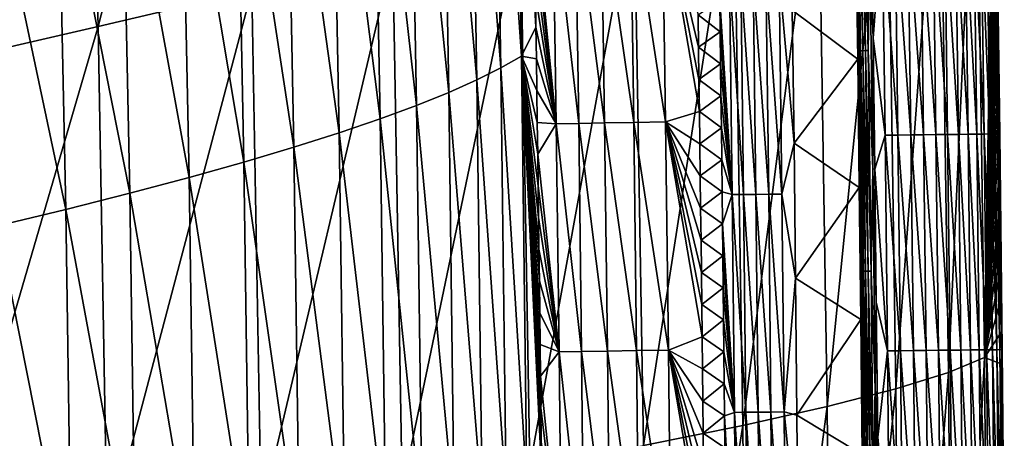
# Model space of a CAD drawing. Header units: millimetres. Extents: x -300 to 300, y -500 to 500.
# Tile 554 of 656: x 265 to 300, y 41 to 56. Entities that reach past the tile are written whole.
import ezdxf

# ---------------------------------------------------------------- set-up
doc = ezdxf.new("R2010")
doc.units = ezdxf.units.MM
doc.header["$LTSCALE"] = 81.481481
for name, color, linetype in [('19', 7, 'CONTINUOUS'), ('21', 7, 'CONTINUOUS'), ('23', 7, 'CONTINUOUS'), ('26', 7, 'CONTINUOUS'), ('27', 7, 'CONTINUOUS'), ('29', 7, 'CONTINUOUS'), ('30', 7, 'CONTINUOUS'), ('32', 7, 'CONTINUOUS')]:
    doc.layers.add(name, color=color, linetype=linetype)

msp = doc.modelspace()

# ---------------------------------------------------------------- linework, layer by layer
at = {"layer": '19', "color": 7, "linetype": 'CONTINUOUS'}
for points in [[(267.605, 55.893, 43.929), (272.589, 75.238, 40.918), (267.142, 73.547, 43.977), (267.605, 55.893, 43.929)], [(273.055, 57.186, 40.871), (272.589, 75.238, 40.918), (267.605, 55.893, 43.929), (273.055, 57.186, 40.871)], [(261.722, 54.542, 46.813), (267.142, 73.547, 43.977), (261.263, 71.779, 46.862), (261.722, 54.542, 46.813)], [(267.605, 55.893, 43.929), (267.142, 73.547, 43.977), (261.722, 54.542, 46.813), (267.605, 55.893, 43.929)], [(297.743, 43.619, 14.177), (298.72, 65.265, 9.567), (297.436, 64.491, 14.191), (297.743, 43.619, 14.177)], [(299.017, 44.152, 9.558), (298.72, 65.265, 9.567), (297.743, 43.619, 14.177), (299.017, 44.152, 9.558)], [(298.72, 65.265, 9.567), (299.017, 44.152, 9.558), (299.353, 64.742, 5.476), (298.72, 65.265, 9.567)], [(299.353, 64.742, 5.476), (299.017, 44.152, 9.558), (299.371, 63.584, 5.475), (299.353, 64.742, 5.476)], [(295.877, 43.04, 18.584), (297.436, 64.491, 14.191), (295.564, 63.646, 18.602), (295.877, 43.04, 18.584)], [(297.743, 43.619, 14.177), (297.436, 64.491, 14.191), (295.877, 43.04, 18.584), (297.743, 43.619, 14.177)], [(293.442, 42.414, 22.783), (295.564, 63.646, 18.602), (293.123, 62.732, 22.805), (293.442, 42.414, 22.783)], [(295.877, 43.04, 18.584), (295.564, 63.646, 18.602), (293.442, 42.414, 22.783), (295.877, 43.04, 18.584)], [(299.371, 63.584, 5.475), (299.017, 44.152, 9.558), (299.39, 62.425, 5.474), (299.371, 63.584, 5.475)], [(290.455, 41.743, 26.779), (293.123, 62.732, 22.805), (290.131, 61.751, 26.805), (290.455, 41.743, 26.779)], [(293.442, 42.414, 22.783), (293.123, 62.732, 22.805), (290.455, 41.743, 26.779), (293.442, 42.414, 22.783)], [(299.39, 62.425, 5.474), (299.017, 44.152, 9.558), (299.408, 61.267, 5.473), (299.39, 62.425, 5.474)], [(286.936, 41.029, 30.578), (290.131, 61.751, 26.805), (286.609, 60.705, 30.606), (286.936, 41.029, 30.578)], [(290.455, 41.743, 26.779), (290.131, 61.751, 26.805), (286.936, 41.029, 30.578), (290.455, 41.743, 26.779)], [(299.408, 61.267, 5.473), (299.017, 44.152, 9.558), (299.426, 60.11, 5.472), (299.408, 61.267, 5.473)], [(282.905, 40.272, 34.184), (286.609, 60.705, 30.606), (282.576, 59.594, 34.215), (282.905, 40.272, 34.184)], [(286.936, 41.029, 30.578), (286.609, 60.705, 30.606), (282.905, 40.272, 34.184), (286.936, 41.029, 30.578)], [(299.426, 60.11, 5.472), (299.017, 44.152, 9.558), (299.443, 58.952, 5.471), (299.426, 60.11, 5.472)], [(278.381, 39.473, 37.602), (282.576, 59.594, 34.215), (278.052, 58.421, 37.634), (278.381, 39.473, 37.602)], [(282.905, 40.272, 34.184), (282.576, 59.594, 34.215), (278.381, 39.473, 37.602), (282.905, 40.272, 34.184)], [(299.443, 58.952, 5.471), (299.017, 44.152, 9.558), (299.46, 57.794, 5.47), (299.443, 58.952, 5.471)], [(273.384, 38.633, 40.837), (278.052, 58.421, 37.634), (273.055, 57.186, 40.871), (273.384, 38.633, 40.837)], [(278.381, 39.473, 37.602), (278.052, 58.421, 37.634), (273.384, 38.633, 40.837), (278.381, 39.473, 37.602)], [(299.46, 57.794, 5.47), (299.017, 44.152, 9.558), (299.476, 56.637, 5.469), (299.46, 57.794, 5.47)], [(267.932, 37.754, 43.894), (273.055, 57.186, 40.871), (267.605, 55.893, 43.929), (267.932, 37.754, 43.894)], [(273.384, 38.633, 40.837), (273.055, 57.186, 40.871), (267.932, 37.754, 43.894), (273.384, 38.633, 40.837)], [(299.476, 56.637, 5.469), (299.017, 44.152, 9.558), (299.492, 55.48, 5.468), (299.476, 56.637, 5.469)], [(262.046, 36.837, 46.777), (267.605, 55.893, 43.929), (261.722, 54.542, 46.813), (262.046, 36.837, 46.777)], [(267.932, 37.754, 43.894), (267.605, 55.893, 43.929), (262.046, 36.837, 46.777), (267.932, 37.754, 43.894)], [(299.492, 55.48, 5.468), (299.017, 44.152, 9.558), (299.508, 54.323, 5.467), (299.492, 55.48, 5.468)], [(299.508, 54.323, 5.467), (299.017, 44.152, 9.558), (299.523, 53.166, 5.466), (299.508, 54.323, 5.467)], [(299.523, 53.166, 5.466), (299.017, 44.152, 9.558), (299.538, 52.009, 5.465), (299.523, 53.166, 5.466)], [(299.538, 52.009, 5.465), (299.017, 44.152, 9.558), (299.552, 50.852, 5.464), (299.538, 52.009, 5.465)], [(299.552, 50.852, 5.464), (299.017, 44.152, 9.558), (299.567, 49.696, 5.463), (299.552, 50.852, 5.464)], [(299.567, 49.696, 5.463), (299.017, 44.152, 9.558), (299.58, 48.54, 5.462), (299.567, 49.696, 5.463)], [(299.58, 48.54, 5.462), (299.017, 44.152, 9.558), (299.594, 47.384, 5.461), (299.58, 48.54, 5.462)], [(299.594, 47.384, 5.461), (299.017, 44.152, 9.558), (299.607, 46.228, 5.46), (299.594, 47.384, 5.461)], [(299.607, 46.228, 5.46), (299.017, 44.152, 9.558), (299.619, 45.072, 5.459), (299.607, 46.228, 5.46)], [(299.619, 45.072, 5.459), (299.017, 44.152, 9.558), (299.631, 43.916, 5.459), (299.619, 45.072, 5.459)], [(297.923, 22.125, 14.169), (299.017, 44.152, 9.558), (297.743, 43.619, 14.177), (297.923, 22.125, 14.169)], [(299.192, 22.4, 9.553), (299.017, 44.152, 9.558), (297.923, 22.125, 14.169), (299.192, 22.4, 9.553)], [(299.017, 44.152, 9.558), (299.192, 22.4, 9.553), (299.631, 43.916, 5.459), (299.017, 44.152, 9.558)], [(296.062, 21.827, 18.572), (297.743, 43.619, 14.177), (295.877, 43.04, 18.584), (296.062, 21.827, 18.572)], [(297.923, 22.125, 14.169), (297.743, 43.619, 14.177), (296.062, 21.827, 18.572), (297.923, 22.125, 14.169)], [(299.631, 43.916, 5.459), (299.192, 22.4, 9.553), (299.643, 42.761, 5.458), (299.631, 43.916, 5.459)], [(293.63, 21.506, 22.769), (295.877, 43.04, 18.584), (293.442, 42.414, 22.783), (293.63, 21.506, 22.769)], [(296.062, 21.827, 18.572), (295.877, 43.04, 18.584), (293.63, 21.506, 22.769), (296.062, 21.827, 18.572)], [(299.643, 42.761, 5.458), (299.192, 22.4, 9.553), (299.655, 41.606, 5.457), (299.643, 42.761, 5.458)], [(290.646, 21.162, 26.764), (293.442, 42.414, 22.783), (290.455, 41.743, 26.779), (290.646, 21.162, 26.764)], [(293.63, 21.506, 22.769), (293.442, 42.414, 22.783), (290.646, 21.162, 26.764), (293.63, 21.506, 22.769)], [(287.129, 20.796, 30.561), (290.455, 41.743, 26.779), (286.936, 41.029, 30.578), (287.129, 20.796, 30.561)], [(290.646, 21.162, 26.764), (290.455, 41.743, 26.779), (287.129, 20.796, 30.561), (290.646, 21.162, 26.764)], [(299.655, 41.606, 5.457), (299.192, 22.4, 9.553), (299.666, 40.451, 5.456), (299.655, 41.606, 5.457)]]:
    msp.add_3dface(points, dxfattribs=at)
at = {"layer": '21', "color": 7, "linetype": 'CONTINUOUS'}
for points in [[(282.609, 54.847, 11.245), (281.623, 69.25, 12.669), (282.353, 69.77, 11.229), (282.609, 54.847, 11.245)], [(282.609, 54.847, 11.245), (282.353, 69.77, 11.229), (283.122, 55.87, 10.028), (282.609, 54.847, 11.245)], [(283.122, 55.87, 10.028), (282.353, 69.77, 11.229), (283.104, 56.994, 10.027), (283.122, 55.87, 10.028)], [(281.882, 54.434, 12.679), (280.765, 68.71, 14.115), (281.623, 69.25, 12.669), (281.882, 54.434, 12.679)], [(281.882, 54.434, 12.679), (281.623, 69.25, 12.669), (282.609, 54.847, 11.245), (281.882, 54.434, 12.679)], [(281.026, 54.005, 14.12), (279.771, 68.148, 15.569), (280.765, 68.71, 14.115), (281.026, 54.005, 14.12)], [(281.026, 54.005, 14.12), (280.765, 68.71, 14.115), (281.882, 54.434, 12.679), (281.026, 54.005, 14.12)], [(280.034, 53.559, 15.569), (278.63, 67.566, 17.036), (279.771, 68.148, 15.569), (280.034, 53.559, 15.569)], [(280.034, 53.559, 15.569), (279.771, 68.148, 15.569), (281.026, 54.005, 14.12), (280.034, 53.559, 15.569)], [(278.896, 53.097, 17.031), (277.335, 66.962, 18.514), (278.63, 67.566, 17.036), (278.896, 53.097, 17.031)], [(278.896, 53.097, 17.031), (278.63, 67.566, 17.036), (280.034, 53.559, 15.569), (278.896, 53.097, 17.031)], [(277.603, 52.619, 18.506), (275.882, 66.338, 20.002), (277.335, 66.962, 18.514), (277.603, 52.619, 18.506)], [(277.603, 52.619, 18.506), (277.335, 66.962, 18.514), (278.896, 53.097, 17.031), (277.603, 52.619, 18.506)], [(276.152, 52.125, 19.99), (274.27, 65.692, 21.494), (275.882, 66.338, 20.002), (276.152, 52.125, 19.99)], [(276.152, 52.125, 19.99), (275.882, 66.338, 20.002), (277.603, 52.619, 18.506), (276.152, 52.125, 19.99)], [(274.541, 51.614, 21.479), (272.495, 65.027, 22.986), (274.27, 65.692, 21.494), (274.541, 51.614, 21.479)], [(274.541, 51.614, 21.479), (274.27, 65.692, 21.494), (276.152, 52.125, 19.99), (274.541, 51.614, 21.479)], [(272.769, 51.087, 22.969), (270.557, 64.34, 24.475), (272.495, 65.027, 22.986), (272.769, 51.087, 22.969)], [(272.769, 51.087, 22.969), (272.495, 65.027, 22.986), (274.541, 51.614, 21.479), (272.769, 51.087, 22.969)], [(270.832, 50.544, 24.455), (268.453, 63.633, 25.956), (270.557, 64.34, 24.475), (270.832, 50.544, 24.455)], [(270.832, 50.544, 24.455), (270.557, 64.34, 24.475), (272.769, 51.087, 22.969), (270.832, 50.544, 24.455)], [(268.729, 49.986, 25.934), (266.187, 62.906, 27.423), (268.453, 63.633, 25.956), (268.729, 49.986, 25.934)], [(268.729, 49.986, 25.934), (268.453, 63.633, 25.956), (270.832, 50.544, 24.455), (268.729, 49.986, 25.934)], [(266.463, 49.411, 27.399), (263.761, 62.159, 28.873), (266.187, 62.906, 27.423), (266.463, 49.411, 27.399)], [(266.463, 49.411, 27.399), (266.187, 62.906, 27.423), (268.729, 49.986, 25.934), (266.463, 49.411, 27.399)], [(264.038, 48.822, 28.848), (263.761, 62.159, 28.873), (266.463, 49.411, 27.399), (264.038, 48.822, 28.848)], [(283.138, 54.746, 10.029), (282.609, 54.847, 11.245), (283.122, 55.87, 10.028), (283.138, 54.746, 10.029)], [(282.798, 39.594, 11.256), (281.882, 54.434, 12.679), (282.609, 54.847, 11.245), (282.798, 39.594, 11.256)], [(282.798, 39.594, 11.256), (282.609, 54.847, 11.245), (283.32, 40.118, 10.037), (282.798, 39.594, 11.256)], [(283.32, 40.118, 10.037), (282.609, 54.847, 11.245), (283.308, 41.244, 10.036), (283.32, 40.118, 10.037)], [(283.308, 41.244, 10.036), (282.609, 54.847, 11.245), (283.296, 42.37, 10.036), (283.308, 41.244, 10.036)], [(283.296, 42.37, 10.036), (282.609, 54.847, 11.245), (283.283, 43.495, 10.035), (283.296, 42.37, 10.036)], [(283.283, 43.495, 10.035), (282.609, 54.847, 11.245), (283.271, 44.621, 10.035), (283.283, 43.495, 10.035)], [(283.271, 44.621, 10.035), (282.609, 54.847, 11.245), (283.257, 45.746, 10.034), (283.271, 44.621, 10.035)], [(283.257, 45.746, 10.034), (282.609, 54.847, 11.245), (283.244, 46.871, 10.033), (283.257, 45.746, 10.034)], [(283.244, 46.871, 10.033), (282.609, 54.847, 11.245), (283.23, 47.997, 10.033), (283.244, 46.871, 10.033)], [(283.23, 47.997, 10.033), (282.609, 54.847, 11.245), (283.216, 49.122, 10.032), (283.23, 47.997, 10.033)], [(283.216, 49.122, 10.032), (282.609, 54.847, 11.245), (283.201, 50.247, 10.031), (283.216, 49.122, 10.032)], [(283.201, 50.247, 10.031), (282.609, 54.847, 11.245), (283.186, 51.372, 10.031), (283.201, 50.247, 10.031)], [(283.186, 51.372, 10.031), (282.609, 54.847, 11.245), (283.17, 52.496, 10.03), (283.186, 51.372, 10.031)], [(283.17, 52.496, 10.03), (282.609, 54.847, 11.245), (283.154, 53.621, 10.029), (283.17, 52.496, 10.03)], [(283.154, 53.621, 10.029), (282.609, 54.847, 11.245), (283.138, 54.746, 10.029), (283.154, 53.621, 10.029)], [(282.073, 39.292, 12.687), (281.026, 54.005, 14.12), (281.882, 54.434, 12.679), (282.073, 39.292, 12.687)], [(282.073, 39.292, 12.687), (281.882, 54.434, 12.679), (282.798, 39.594, 11.256), (282.073, 39.292, 12.687)], [(281.22, 38.98, 14.123), (280.034, 53.559, 15.569), (281.026, 54.005, 14.12), (281.22, 38.98, 14.123)], [(281.22, 38.98, 14.123), (281.026, 54.005, 14.12), (282.073, 39.292, 12.687), (281.22, 38.98, 14.123)], [(280.229, 38.655, 15.569), (278.896, 53.097, 17.031), (280.034, 53.559, 15.569), (280.229, 38.655, 15.569)], [(280.229, 38.655, 15.569), (280.034, 53.559, 15.569), (281.22, 38.98, 14.123), (280.229, 38.655, 15.569)], [(279.093, 38.319, 17.028), (277.603, 52.619, 18.506), (278.896, 53.097, 17.031), (279.093, 38.319, 17.028)], [(279.093, 38.319, 17.028), (278.896, 53.097, 17.031), (280.229, 38.655, 15.569), (279.093, 38.319, 17.028)], [(277.801, 37.971, 18.5), (276.152, 52.125, 19.99), (277.603, 52.619, 18.506), (277.801, 37.971, 18.5)], [(277.801, 37.971, 18.5), (277.603, 52.619, 18.506), (279.093, 38.319, 17.028), (277.801, 37.971, 18.5)], [(276.352, 37.611, 19.981), (274.541, 51.614, 21.479), (276.152, 52.125, 19.99), (276.352, 37.611, 19.981)], [(276.352, 37.611, 19.981), (276.152, 52.125, 19.99), (277.801, 37.971, 18.5), (276.352, 37.611, 19.981)], [(274.743, 37.24, 21.468), (272.769, 51.087, 22.969), (274.541, 51.614, 21.479), (274.743, 37.24, 21.468)], [(274.743, 37.24, 21.468), (274.541, 51.614, 21.479), (276.352, 37.611, 19.981), (274.743, 37.24, 21.468)], [(272.972, 36.858, 22.956), (270.832, 50.544, 24.455), (272.769, 51.087, 22.969), (272.972, 36.858, 22.956)], [(272.972, 36.858, 22.956), (272.769, 51.087, 22.969), (274.743, 37.24, 21.468), (272.972, 36.858, 22.956)], [(271.036, 36.463, 24.44), (268.729, 49.986, 25.934), (270.832, 50.544, 24.455), (271.036, 36.463, 24.44)], [(271.036, 36.463, 24.44), (270.832, 50.544, 24.455), (272.972, 36.858, 22.956), (271.036, 36.463, 24.44)], [(268.933, 36.058, 25.917), (266.463, 49.411, 27.399), (268.729, 49.986, 25.934), (268.933, 36.058, 25.917)], [(268.933, 36.058, 25.917), (268.729, 49.986, 25.934), (271.036, 36.463, 24.44), (268.933, 36.058, 25.917)], [(266.668, 35.642, 27.381), (264.038, 48.822, 28.848), (266.463, 49.411, 27.399), (266.668, 35.642, 27.381)], [(266.668, 35.642, 27.381), (266.463, 49.411, 27.399), (268.933, 36.058, 25.917), (266.668, 35.642, 27.381)], [(264.243, 35.214, 28.829), (264.038, 48.822, 28.848), (266.668, 35.642, 27.381), (264.243, 35.214, 28.829)]]:
    msp.add_3dface(points, dxfattribs=at)
at = {"layer": '23', "color": 7, "linetype": 'CONTINUOUS'}
for points in [[(289.652, 55.708, 1.432), (288.868, 56.305, 2.081), (289.637, 56.843, 1.431), (289.652, 55.708, 1.432)], [(288.884, 55.163, 2.08), (288.868, 56.305, 2.081), (289.652, 55.708, 1.432), (288.884, 55.163, 2.08)], [(289.666, 54.574, 1.432), (288.884, 55.163, 2.08), (289.652, 55.708, 1.432), (289.666, 54.574, 1.432)], [(288.9, 54.021, 2.079), (288.884, 55.163, 2.08), (289.666, 54.574, 1.432), (288.9, 54.021, 2.079)], [(289.68, 53.439, 1.432), (288.9, 54.021, 2.079), (289.666, 54.574, 1.432), (289.68, 53.439, 1.432)], [(288.916, 52.88, 2.078), (288.9, 54.021, 2.079), (289.68, 53.439, 1.432), (288.916, 52.88, 2.078)], [(289.694, 52.305, 1.433), (288.916, 52.88, 2.078), (289.68, 53.439, 1.432), (289.694, 52.305, 1.433)], [(288.931, 51.738, 2.077), (288.916, 52.88, 2.078), (289.694, 52.305, 1.433), (288.931, 51.738, 2.077)], [(289.707, 51.17, 1.433), (288.931, 51.738, 2.077), (289.694, 52.305, 1.433), (289.707, 51.17, 1.433)], [(288.946, 50.596, 2.077), (288.931, 51.738, 2.077), (289.707, 51.17, 1.433), (288.946, 50.596, 2.077)], [(289.72, 50.035, 1.433), (288.946, 50.596, 2.077), (289.707, 51.17, 1.433), (289.72, 50.035, 1.433)], [(288.96, 49.455, 2.076), (288.946, 50.596, 2.077), (289.72, 50.035, 1.433), (288.96, 49.455, 2.076)], [(289.733, 48.9, 1.434), (288.96, 49.455, 2.076), (289.72, 50.035, 1.433), (289.733, 48.9, 1.434)], [(288.974, 48.314, 2.075), (288.96, 49.455, 2.076), (289.733, 48.9, 1.434), (288.974, 48.314, 2.075)], [(289.745, 47.765, 1.434), (288.974, 48.314, 2.075), (289.733, 48.9, 1.434), (289.745, 47.765, 1.434)], [(288.988, 47.172, 2.074), (288.974, 48.314, 2.075), (289.745, 47.765, 1.434), (288.988, 47.172, 2.074)], [(289.757, 46.63, 1.434), (288.988, 47.172, 2.074), (289.745, 47.765, 1.434), (289.757, 46.63, 1.434)], [(289.001, 46.031, 2.074), (288.988, 47.172, 2.074), (289.757, 46.63, 1.434), (289.001, 46.031, 2.074)], [(289.769, 45.495, 1.434), (289.001, 46.031, 2.074), (289.757, 46.63, 1.434), (289.769, 45.495, 1.434)], [(289.014, 44.89, 2.073), (289.001, 46.031, 2.074), (289.769, 45.495, 1.434), (289.014, 44.89, 2.073)], [(289.78, 44.36, 1.435), (289.014, 44.89, 2.073), (289.769, 45.495, 1.434), (289.78, 44.36, 1.435)], [(289.026, 43.749, 2.072), (289.014, 44.89, 2.073), (289.78, 44.36, 1.435), (289.026, 43.749, 2.072)], [(289.791, 43.225, 1.435), (289.026, 43.749, 2.072), (289.78, 44.36, 1.435), (289.791, 43.225, 1.435)], [(289.038, 42.608, 2.071), (289.026, 43.749, 2.072), (289.791, 43.225, 1.435), (289.038, 42.608, 2.071)], [(289.802, 42.09, 1.435), (289.038, 42.608, 2.071), (289.791, 43.225, 1.435), (289.802, 42.09, 1.435)], [(289.05, 41.468, 2.071), (289.038, 42.608, 2.071), (289.802, 42.09, 1.435), (289.05, 41.468, 2.071)], [(289.812, 40.954, 1.435), (289.05, 41.468, 2.071), (289.802, 42.09, 1.435), (289.812, 40.954, 1.435)], [(289.061, 40.327, 2.07), (289.05, 41.468, 2.071), (289.812, 40.954, 1.435), (289.061, 40.327, 2.07)]]:
    msp.add_3dface(points, dxfattribs=at)
at = {"layer": '26', "color": 7, "linetype": 'CONTINUOUS'}
for points in [[(283.051, 60.367, 10.025), (283.719, 60.527, 8.525), (283.84, 52.444, 8.529), (283.051, 60.367, 10.025)], [(283.069, 59.243, 10.025), (283.051, 60.367, 10.025), (283.84, 52.444, 8.529), (283.069, 59.243, 10.025)], [(284.518, 60.544, 7.073), (284.638, 52.459, 7.075), (283.719, 60.527, 8.525), (284.518, 60.544, 7.073)], [(283.719, 60.527, 8.525), (284.638, 52.459, 7.075), (283.84, 52.444, 8.529), (283.719, 60.527, 8.525)], [(285.437, 60.564, 5.688), (285.557, 52.476, 5.687), (284.518, 60.544, 7.073), (285.437, 60.564, 5.688)], [(284.518, 60.544, 7.073), (285.557, 52.476, 5.687), (284.638, 52.459, 7.075), (284.518, 60.544, 7.073)], [(286.469, 60.585, 4.384), (286.588, 52.494, 4.381), (285.437, 60.564, 5.688), (286.469, 60.585, 4.384)], [(285.437, 60.564, 5.688), (286.588, 52.494, 4.381), (285.557, 52.476, 5.687), (285.437, 60.564, 5.688)], [(287.601, 60.608, 3.174), (287.719, 52.513, 3.169), (286.469, 60.585, 4.384), (287.601, 60.608, 3.174)], [(286.469, 60.585, 4.384), (287.719, 52.513, 3.169), (286.588, 52.494, 4.381), (286.469, 60.585, 4.384)], [(288.868, 56.305, 2.081), (288.884, 55.163, 2.08), (287.601, 60.608, 3.174), (288.868, 56.305, 2.081)], [(288.884, 55.163, 2.08), (288.9, 54.021, 2.079), (287.601, 60.608, 3.174), (288.884, 55.163, 2.08)], [(288.9, 54.021, 2.079), (288.916, 52.88, 2.078), (287.601, 60.608, 3.174), (288.9, 54.021, 2.079)], [(287.601, 60.608, 3.174), (288.916, 52.88, 2.078), (287.719, 52.513, 3.169), (287.601, 60.608, 3.174)], [(283.087, 58.119, 10.026), (283.069, 59.243, 10.025), (283.84, 52.444, 8.529), (283.087, 58.119, 10.026)], [(283.104, 56.994, 10.027), (283.087, 58.119, 10.026), (283.84, 52.444, 8.529), (283.104, 56.994, 10.027)], [(283.122, 55.87, 10.028), (283.104, 56.994, 10.027), (283.84, 52.444, 8.529), (283.122, 55.87, 10.028)], [(283.138, 54.746, 10.029), (283.122, 55.87, 10.028), (283.84, 52.444, 8.529), (283.138, 54.746, 10.029)], [(283.154, 53.621, 10.029), (283.138, 54.746, 10.029), (283.84, 52.444, 8.529), (283.154, 53.621, 10.029)], [(283.17, 52.496, 10.03), (283.154, 53.621, 10.029), (283.84, 52.444, 8.529), (283.17, 52.496, 10.03)], [(288.916, 52.88, 2.078), (288.931, 51.738, 2.077), (287.719, 52.513, 3.169), (288.916, 52.88, 2.078)], [(283.186, 51.372, 10.031), (283.17, 52.496, 10.03), (283.84, 52.444, 8.529), (283.186, 51.372, 10.031)], [(283.186, 51.372, 10.031), (283.84, 52.444, 8.529), (283.941, 44.359, 8.532), (283.186, 51.372, 10.031)], [(284.638, 52.459, 7.075), (284.738, 44.371, 7.076), (283.84, 52.444, 8.529), (284.638, 52.459, 7.075)], [(283.84, 52.444, 8.529), (284.738, 44.371, 7.076), (283.941, 44.359, 8.532), (283.84, 52.444, 8.529)], [(285.557, 52.476, 5.687), (285.656, 44.385, 5.687), (284.638, 52.459, 7.075), (285.557, 52.476, 5.687)], [(284.638, 52.459, 7.075), (285.656, 44.385, 5.687), (284.738, 44.371, 7.076), (284.638, 52.459, 7.075)], [(286.588, 52.494, 4.381), (286.686, 44.4, 4.379), (285.557, 52.476, 5.687), (286.588, 52.494, 4.381)], [(285.557, 52.476, 5.687), (286.686, 44.4, 4.379), (285.656, 44.385, 5.687), (285.557, 52.476, 5.687)], [(287.719, 52.513, 3.169), (287.818, 44.416, 3.165), (286.588, 52.494, 4.381), (287.719, 52.513, 3.169)], [(286.588, 52.494, 4.381), (287.818, 44.416, 3.165), (286.686, 44.4, 4.379), (286.588, 52.494, 4.381)], [(288.931, 51.738, 2.077), (288.946, 50.596, 2.077), (287.719, 52.513, 3.169), (288.931, 51.738, 2.077)], [(288.946, 50.596, 2.077), (288.96, 49.455, 2.076), (287.719, 52.513, 3.169), (288.946, 50.596, 2.077)], [(288.96, 49.455, 2.076), (288.974, 48.314, 2.075), (287.719, 52.513, 3.169), (288.96, 49.455, 2.076)], [(288.974, 48.314, 2.075), (288.988, 47.172, 2.074), (287.719, 52.513, 3.169), (288.974, 48.314, 2.075)], [(288.988, 47.172, 2.074), (289.001, 46.031, 2.074), (287.719, 52.513, 3.169), (288.988, 47.172, 2.074)], [(289.001, 46.031, 2.074), (289.014, 44.89, 2.073), (287.719, 52.513, 3.169), (289.001, 46.031, 2.074)], [(287.719, 52.513, 3.169), (289.014, 44.89, 2.073), (287.818, 44.416, 3.165), (287.719, 52.513, 3.169)], [(283.201, 50.247, 10.031), (283.186, 51.372, 10.031), (283.941, 44.359, 8.532), (283.201, 50.247, 10.031)], [(283.216, 49.122, 10.032), (283.201, 50.247, 10.031), (283.941, 44.359, 8.532), (283.216, 49.122, 10.032)], [(283.23, 47.997, 10.033), (283.216, 49.122, 10.032), (283.941, 44.359, 8.532), (283.23, 47.997, 10.033)], [(283.244, 46.871, 10.033), (283.23, 47.997, 10.033), (283.941, 44.359, 8.532), (283.244, 46.871, 10.033)], [(283.257, 45.746, 10.034), (283.244, 46.871, 10.033), (283.941, 44.359, 8.532), (283.257, 45.746, 10.034)], [(283.271, 44.621, 10.035), (283.257, 45.746, 10.034), (283.941, 44.359, 8.532), (283.271, 44.621, 10.035)], [(289.014, 44.89, 2.073), (289.026, 43.749, 2.072), (287.818, 44.416, 3.165), (289.014, 44.89, 2.073)], [(283.283, 43.495, 10.035), (283.271, 44.621, 10.035), (283.941, 44.359, 8.532), (283.283, 43.495, 10.035)], [(283.283, 43.495, 10.035), (283.941, 44.359, 8.532), (284.023, 36.272, 8.535), (283.283, 43.495, 10.035)], [(284.738, 44.371, 7.076), (284.819, 36.282, 7.078), (283.941, 44.359, 8.532), (284.738, 44.371, 7.076)], [(283.941, 44.359, 8.532), (284.819, 36.282, 7.078), (284.023, 36.272, 8.535), (283.941, 44.359, 8.532)], [(285.656, 44.385, 5.687), (285.737, 36.293, 5.687), (284.738, 44.371, 7.076), (285.656, 44.385, 5.687)], [(284.738, 44.371, 7.076), (285.737, 36.293, 5.687), (284.819, 36.282, 7.078), (284.738, 44.371, 7.076)], [(286.686, 44.4, 4.379), (286.767, 36.305, 4.377), (285.656, 44.385, 5.687), (286.686, 44.4, 4.379)], [(285.656, 44.385, 5.687), (286.767, 36.305, 4.377), (285.737, 36.293, 5.687), (285.656, 44.385, 5.687)], [(287.818, 44.416, 3.165), (287.898, 36.318, 3.162), (286.686, 44.4, 4.379), (287.818, 44.416, 3.165)], [(286.686, 44.4, 4.379), (287.898, 36.318, 3.162), (286.767, 36.305, 4.377), (286.686, 44.4, 4.379)], [(289.026, 43.749, 2.072), (289.038, 42.608, 2.071), (287.818, 44.416, 3.165), (289.026, 43.749, 2.072)], [(289.038, 42.608, 2.071), (289.05, 41.468, 2.071), (287.818, 44.416, 3.165), (289.038, 42.608, 2.071)], [(289.05, 41.468, 2.071), (289.061, 40.327, 2.07), (287.818, 44.416, 3.165), (289.05, 41.468, 2.071)], [(289.061, 40.327, 2.07), (289.072, 39.187, 2.069), (287.818, 44.416, 3.165), (289.061, 40.327, 2.07)], [(289.072, 39.187, 2.069), (289.083, 38.046, 2.069), (287.818, 44.416, 3.165), (289.072, 39.187, 2.069)], [(289.083, 38.046, 2.069), (289.093, 36.906, 2.068), (287.818, 44.416, 3.165), (289.083, 38.046, 2.069)], [(287.818, 44.416, 3.165), (289.093, 36.906, 2.068), (287.898, 36.318, 3.162), (287.818, 44.416, 3.165)], [(283.296, 42.37, 10.036), (283.283, 43.495, 10.035), (284.023, 36.272, 8.535), (283.296, 42.37, 10.036)], [(283.308, 41.244, 10.036), (283.296, 42.37, 10.036), (284.023, 36.272, 8.535), (283.308, 41.244, 10.036)]]:
    msp.add_3dface(points, dxfattribs=at)
at = {"layer": '27', "color": 7, "linetype": 'CONTINUOUS'}
for points in [[(295.068, 55.483, 0.031), (295.003, 60.069, 0.031), (295.388, 59.682, 0.088), (295.068, 55.483, 0.031)], [(295.492, 52.037, 0.088), (295.068, 55.483, 0.031), (295.388, 59.682, 0.088), (295.492, 52.037, 0.088)], [(295.951, 52.043, 0.198), (295.388, 59.682, 0.088), (295.847, 59.689, 0.198), (295.951, 52.043, 0.198)], [(295.492, 52.037, 0.088), (295.388, 59.682, 0.088), (295.951, 52.043, 0.198), (295.492, 52.037, 0.088)], [(296.41, 52.049, 0.355), (295.847, 59.689, 0.198), (296.306, 59.696, 0.356), (296.41, 52.049, 0.355)], [(295.951, 52.043, 0.198), (295.847, 59.689, 0.198), (296.41, 52.049, 0.355), (295.951, 52.043, 0.198)], [(296.861, 52.055, 0.562), (296.306, 59.696, 0.356), (296.758, 59.703, 0.562), (296.861, 52.055, 0.562)], [(296.41, 52.049, 0.355), (296.306, 59.696, 0.356), (296.861, 52.055, 0.562), (296.41, 52.049, 0.355)], [(297.297, 52.06, 0.817), (296.758, 59.703, 0.562), (297.194, 59.709, 0.818), (297.297, 52.06, 0.817)], [(296.861, 52.055, 0.562), (296.758, 59.703, 0.562), (297.297, 52.06, 0.817), (296.861, 52.055, 0.562)], [(297.71, 52.066, 1.118), (297.194, 59.709, 0.818), (297.607, 59.716, 1.12), (297.71, 52.066, 1.118)], [(297.297, 52.06, 0.817), (297.194, 59.709, 0.818), (297.71, 52.066, 1.118), (297.297, 52.06, 0.817)], [(298.093, 52.071, 1.463), (297.607, 59.716, 1.12), (297.99, 59.721, 1.466), (298.093, 52.071, 1.463)], [(297.71, 52.066, 1.118), (297.607, 59.716, 1.12), (298.093, 52.071, 1.463), (297.71, 52.066, 1.118)], [(298.439, 52.075, 1.847), (297.99, 59.721, 1.466), (298.336, 59.726, 1.85), (298.439, 52.075, 1.847)], [(298.093, 52.071, 1.463), (297.99, 59.721, 1.466), (298.439, 52.075, 1.847), (298.093, 52.071, 1.463)], [(298.743, 52.079, 2.263), (298.336, 59.726, 1.85), (298.64, 59.731, 2.267), (298.743, 52.079, 2.263)], [(298.439, 52.075, 1.847), (298.336, 59.726, 1.85), (298.743, 52.079, 2.263), (298.439, 52.075, 1.847)], [(299.001, 52.082, 2.705), (298.64, 59.731, 2.267), (298.898, 59.735, 2.709), (299.001, 52.082, 2.705)], [(298.743, 52.079, 2.263), (298.64, 59.731, 2.267), (299.001, 52.082, 2.705), (298.743, 52.079, 2.263)], [(299.209, 52.084, 3.164), (298.898, 59.735, 2.709), (299.106, 59.738, 3.169), (299.209, 52.084, 3.164)], [(299.001, 52.082, 2.705), (298.898, 59.735, 2.709), (299.209, 52.084, 3.164), (299.001, 52.082, 2.705)], [(299.368, 52.086, 3.633), (299.106, 59.738, 3.169), (299.264, 59.74, 3.638), (299.368, 52.086, 3.633)], [(299.209, 52.084, 3.164), (299.106, 59.738, 3.169), (299.368, 52.086, 3.633), (299.209, 52.084, 3.164)], [(299.478, 52.087, 4.104), (299.264, 59.74, 3.638), (299.374, 59.741, 4.11), (299.478, 52.087, 4.104)], [(299.368, 52.086, 3.633), (299.264, 59.74, 3.638), (299.478, 52.087, 4.104), (299.368, 52.086, 3.633)], [(299.54, 52.088, 4.571), (299.374, 59.741, 4.11), (299.435, 59.742, 4.577), (299.54, 52.088, 4.571)], [(299.478, 52.087, 4.104), (299.374, 59.741, 4.11), (299.54, 52.088, 4.571), (299.478, 52.087, 4.104)], [(299.453, 59.742, 5.033), (299.559, 52.088, 5.027), (299.435, 59.742, 4.577), (299.453, 59.742, 5.033)], [(299.559, 52.088, 5.027), (299.54, 52.088, 4.571), (299.435, 59.742, 4.577), (299.559, 52.088, 5.027)], [(299.476, 56.637, 5.469), (299.492, 55.48, 5.468), (299.453, 59.742, 5.033), (299.476, 56.637, 5.469)], [(299.492, 55.48, 5.468), (299.508, 54.323, 5.467), (299.453, 59.742, 5.033), (299.492, 55.48, 5.468)], [(299.508, 54.323, 5.467), (299.523, 53.166, 5.466), (299.453, 59.742, 5.033), (299.508, 54.323, 5.467)], [(299.453, 59.742, 5.033), (299.523, 53.166, 5.466), (299.559, 52.088, 5.027), (299.453, 59.742, 5.033)], [(295.129, 50.835, 0.031), (295.068, 55.483, 0.031), (295.492, 52.037, 0.088), (295.129, 50.835, 0.031)], [(299.523, 53.166, 5.466), (299.538, 52.009, 5.465), (299.559, 52.088, 5.027), (299.523, 53.166, 5.466)], [(295.58, 44.392, 0.088), (295.129, 50.835, 0.031), (295.492, 52.037, 0.088), (295.58, 44.392, 0.088)], [(296.039, 44.397, 0.198), (295.492, 52.037, 0.088), (295.951, 52.043, 0.198), (296.039, 44.397, 0.198)], [(295.58, 44.392, 0.088), (295.492, 52.037, 0.088), (296.039, 44.397, 0.198), (295.58, 44.392, 0.088)], [(296.497, 44.402, 0.355), (295.951, 52.043, 0.198), (296.41, 52.049, 0.355), (296.497, 44.402, 0.355)], [(296.039, 44.397, 0.198), (295.951, 52.043, 0.198), (296.497, 44.402, 0.355), (296.039, 44.397, 0.198)], [(296.948, 44.407, 0.561), (296.41, 52.049, 0.355), (296.861, 52.055, 0.562), (296.948, 44.407, 0.561)], [(296.497, 44.402, 0.355), (296.41, 52.049, 0.355), (296.948, 44.407, 0.561), (296.497, 44.402, 0.355)], [(297.384, 44.411, 0.815), (296.861, 52.055, 0.562), (297.297, 52.06, 0.817), (297.384, 44.411, 0.815)], [(296.948, 44.407, 0.561), (296.861, 52.055, 0.562), (297.384, 44.411, 0.815), (296.948, 44.407, 0.561)], [(297.797, 44.416, 1.117), (297.297, 52.06, 0.817), (297.71, 52.066, 1.118), (297.797, 44.416, 1.117)], [(297.384, 44.411, 0.815), (297.297, 52.06, 0.817), (297.797, 44.416, 1.117), (297.384, 44.411, 0.815)], [(298.18, 44.42, 1.462), (297.71, 52.066, 1.118), (298.093, 52.071, 1.463), (298.18, 44.42, 1.462)], [(297.797, 44.416, 1.117), (297.71, 52.066, 1.118), (298.18, 44.42, 1.462), (297.797, 44.416, 1.117)], [(298.526, 44.423, 1.845), (298.093, 52.071, 1.463), (298.439, 52.075, 1.847), (298.526, 44.423, 1.845)], [(298.18, 44.42, 1.462), (298.093, 52.071, 1.463), (298.526, 44.423, 1.845), (298.18, 44.42, 1.462)], [(298.83, 44.427, 2.26), (298.439, 52.075, 1.847), (298.743, 52.079, 2.263), (298.83, 44.427, 2.26)], [(298.526, 44.423, 1.845), (298.439, 52.075, 1.847), (298.83, 44.427, 2.26), (298.526, 44.423, 1.845)], [(299.087, 44.429, 2.701), (298.743, 52.079, 2.263), (299.001, 52.082, 2.705), (299.087, 44.429, 2.701)], [(298.83, 44.427, 2.26), (298.743, 52.079, 2.263), (299.087, 44.429, 2.701), (298.83, 44.427, 2.26)], [(299.296, 44.431, 3.16), (299.001, 52.082, 2.705), (299.209, 52.084, 3.164), (299.296, 44.431, 3.16)], [(299.087, 44.429, 2.701), (299.001, 52.082, 2.705), (299.296, 44.431, 3.16), (299.087, 44.429, 2.701)], [(299.455, 44.433, 3.629), (299.209, 52.084, 3.164), (299.368, 52.086, 3.633), (299.455, 44.433, 3.629)], [(299.296, 44.431, 3.16), (299.209, 52.084, 3.164), (299.455, 44.433, 3.629), (299.296, 44.431, 3.16)], [(299.565, 44.434, 4.099), (299.368, 52.086, 3.633), (299.478, 52.087, 4.104), (299.565, 44.434, 4.099)], [(299.455, 44.433, 3.629), (299.368, 52.086, 3.633), (299.565, 44.434, 4.099), (299.455, 44.433, 3.629)], [(299.628, 44.434, 4.566), (299.478, 52.087, 4.104), (299.54, 52.088, 4.571), (299.628, 44.434, 4.566)], [(299.565, 44.434, 4.099), (299.478, 52.087, 4.104), (299.628, 44.434, 4.566), (299.565, 44.434, 4.099)], [(299.538, 52.009, 5.465), (299.552, 50.852, 5.464), (299.559, 52.088, 5.027), (299.538, 52.009, 5.465)], [(299.559, 52.088, 5.027), (299.647, 44.434, 5.021), (299.54, 52.088, 4.571), (299.559, 52.088, 5.027)], [(299.647, 44.434, 5.021), (299.628, 44.434, 4.566), (299.54, 52.088, 4.571), (299.647, 44.434, 5.021)], [(299.552, 50.852, 5.464), (299.567, 49.696, 5.463), (299.559, 52.088, 5.027), (299.552, 50.852, 5.464)], [(299.567, 49.696, 5.463), (299.58, 48.54, 5.462), (299.559, 52.088, 5.027), (299.567, 49.696, 5.463)], [(299.58, 48.54, 5.462), (299.594, 47.384, 5.461), (299.559, 52.088, 5.027), (299.58, 48.54, 5.462)], [(299.594, 47.384, 5.461), (299.607, 46.228, 5.46), (299.559, 52.088, 5.027), (299.594, 47.384, 5.461)], [(299.607, 46.228, 5.46), (299.619, 45.072, 5.459), (299.559, 52.088, 5.027), (299.607, 46.228, 5.46)], [(299.559, 52.088, 5.027), (299.619, 45.072, 5.459), (299.647, 44.434, 5.021), (299.559, 52.088, 5.027)], [(295.183, 46.119, 0.031), (295.129, 50.835, 0.031), (295.58, 44.392, 0.088), (295.183, 46.119, 0.031)], [(295.233, 41.333, 0.031), (295.183, 46.119, 0.031), (295.58, 44.392, 0.088), (295.233, 41.333, 0.031)], [(299.619, 45.072, 5.459), (299.631, 43.916, 5.459), (299.647, 44.434, 5.021), (299.619, 45.072, 5.459)], [(295.652, 36.747, 0.088), (295.233, 41.333, 0.031), (295.58, 44.392, 0.088), (295.652, 36.747, 0.088)], [(296.11, 36.751, 0.197), (295.58, 44.392, 0.088), (296.039, 44.397, 0.198), (296.11, 36.751, 0.197)], [(295.652, 36.747, 0.088), (295.58, 44.392, 0.088), (296.11, 36.751, 0.197), (295.652, 36.747, 0.088)], [(296.569, 36.755, 0.355), (296.039, 44.397, 0.198), (296.497, 44.402, 0.355), (296.569, 36.755, 0.355)], [(296.11, 36.751, 0.197), (296.039, 44.397, 0.198), (296.569, 36.755, 0.355), (296.11, 36.751, 0.197)], [(297.019, 36.759, 0.56), (296.497, 44.402, 0.355), (296.948, 44.407, 0.561), (297.019, 36.759, 0.56)], [(296.569, 36.755, 0.355), (296.497, 44.402, 0.355), (297.019, 36.759, 0.56), (296.569, 36.755, 0.355)], [(297.455, 36.763, 0.815), (296.948, 44.407, 0.561), (297.384, 44.411, 0.815), (297.455, 36.763, 0.815)], [(297.019, 36.759, 0.56), (296.948, 44.407, 0.561), (297.455, 36.763, 0.815), (297.019, 36.759, 0.56)], [(297.868, 36.766, 1.116), (297.384, 44.411, 0.815), (297.797, 44.416, 1.117), (297.868, 36.766, 1.116)], [(297.455, 36.763, 0.815), (297.384, 44.411, 0.815), (297.868, 36.766, 1.116), (297.455, 36.763, 0.815)], [(298.25, 36.77, 1.46), (297.797, 44.416, 1.117), (298.18, 44.42, 1.462), (298.25, 36.77, 1.46)], [(297.868, 36.766, 1.116), (297.797, 44.416, 1.117), (298.25, 36.77, 1.46), (297.868, 36.766, 1.116)], [(298.596, 36.772, 1.843), (298.18, 44.42, 1.462), (298.526, 44.423, 1.845), (298.596, 36.772, 1.843)], [(298.25, 36.77, 1.46), (298.18, 44.42, 1.462), (298.596, 36.772, 1.843), (298.25, 36.77, 1.46)], [(298.9, 36.775, 2.258), (298.526, 44.423, 1.845), (298.83, 44.427, 2.26), (298.9, 36.775, 2.258)], [(298.596, 36.772, 1.843), (298.526, 44.423, 1.845), (298.9, 36.775, 2.258), (298.596, 36.772, 1.843)], [(299.158, 36.777, 2.698), (298.83, 44.427, 2.26), (299.087, 44.429, 2.701), (299.158, 36.777, 2.698)], [(298.9, 36.775, 2.258), (298.83, 44.427, 2.26), (299.158, 36.777, 2.698), (298.9, 36.775, 2.258)], [(299.367, 36.779, 3.157), (299.087, 44.429, 2.701), (299.296, 44.431, 3.16), (299.367, 36.779, 3.157)], [(299.158, 36.777, 2.698), (299.087, 44.429, 2.701), (299.367, 36.779, 3.157), (299.158, 36.777, 2.698)], [(299.527, 36.78, 3.625), (299.296, 44.431, 3.16), (299.455, 44.433, 3.629), (299.527, 36.78, 3.625)], [(299.367, 36.779, 3.157), (299.296, 44.431, 3.16), (299.527, 36.78, 3.625), (299.367, 36.779, 3.157)], [(299.637, 36.781, 4.095), (299.455, 44.433, 3.629), (299.565, 44.434, 4.099), (299.637, 36.781, 4.095)], [(299.527, 36.78, 3.625), (299.455, 44.433, 3.629), (299.637, 36.781, 4.095), (299.527, 36.78, 3.625)], [(299.637, 36.781, 4.095), (299.565, 44.434, 4.099), (299.7, 36.781, 4.561), (299.637, 36.781, 4.095)], [(299.7, 36.781, 4.561), (299.565, 44.434, 4.099), (299.628, 44.434, 4.566), (299.7, 36.781, 4.561)], [(299.647, 44.434, 5.021), (299.719, 36.781, 5.017), (299.628, 44.434, 4.566), (299.647, 44.434, 5.021)], [(299.719, 36.781, 5.017), (299.7, 36.781, 4.561), (299.628, 44.434, 4.566), (299.719, 36.781, 5.017)], [(299.631, 43.916, 5.459), (299.643, 42.761, 5.458), (299.647, 44.434, 5.021), (299.631, 43.916, 5.459)], [(299.643, 42.761, 5.458), (299.655, 41.606, 5.457), (299.647, 44.434, 5.021), (299.643, 42.761, 5.458)], [(299.655, 41.606, 5.457), (299.666, 40.451, 5.456), (299.647, 44.434, 5.021), (299.655, 41.606, 5.457)], [(299.666, 40.451, 5.456), (299.677, 39.296, 5.456), (299.647, 44.434, 5.021), (299.666, 40.451, 5.456)], [(299.677, 39.296, 5.456), (299.687, 38.141, 5.455), (299.647, 44.434, 5.021), (299.677, 39.296, 5.456)], [(299.687, 38.141, 5.455), (299.697, 36.986, 5.454), (299.647, 44.434, 5.021), (299.687, 38.141, 5.455)], [(299.647, 44.434, 5.021), (299.697, 36.986, 5.454), (299.719, 36.781, 5.017), (299.647, 44.434, 5.021)], [(295.277, 36.474, 0.031), (295.233, 41.333, 0.031), (295.652, 36.747, 0.088), (295.277, 36.474, 0.031)]]:
    msp.add_3dface(points, dxfattribs=at)
at = {"layer": '29', "color": 7, "linetype": 'CONTINUOUS'}
for points in [[(294.524, 54.74, 0.5), (292.208, 56.48, 0.5), (294.46, 59.231, 0.5), (294.524, 54.74, 0.5)], [(292.268, 51.758, 0.5), (292.208, 56.48, 0.5), (294.524, 54.74, 0.5), (292.268, 51.758, 0.5)], [(294.582, 50.182, 0.5), (292.268, 51.758, 0.5), (294.524, 54.74, 0.5), (294.582, 50.182, 0.5)], [(292.323, 46.97, 0.5), (292.268, 51.758, 0.5), (294.582, 50.182, 0.5), (292.323, 46.97, 0.5)], [(294.635, 45.509, 0.5), (292.323, 46.97, 0.5), (294.582, 50.182, 0.5), (294.635, 45.509, 0.5)], [(292.372, 42.111, 0.5), (292.323, 46.97, 0.5), (294.635, 45.509, 0.5), (292.372, 42.111, 0.5)], [(294.684, 40.717, 0.5), (292.372, 42.111, 0.5), (294.635, 45.509, 0.5), (294.684, 40.717, 0.5)], [(292.416, 37.176, 0.5), (292.372, 42.111, 0.5), (294.684, 40.717, 0.5), (292.416, 37.176, 0.5)]]:
    msp.add_3dface(points, dxfattribs=at)
at = {"layer": '30', "color": 7, "linetype": 'CONTINUOUS'}
for points in [[(294.534, 55.036, 0.404), (294.46, 59.231, 0.5), (294.42, 62.853, 0.404), (294.534, 55.036, 0.404)], [(294.534, 55.036, 0.404), (294.42, 62.853, 0.404), (294.57, 55.036, 0.307), (294.534, 55.036, 0.404)], [(294.57, 55.036, 0.307), (294.42, 62.853, 0.404), (294.456, 62.853, 0.307), (294.57, 55.036, 0.307)], [(294.628, 55.037, 0.216), (294.456, 62.853, 0.307), (294.513, 62.854, 0.216), (294.628, 55.037, 0.216)], [(294.57, 55.036, 0.307), (294.456, 62.853, 0.307), (294.628, 55.037, 0.216), (294.57, 55.036, 0.307)], [(294.706, 55.038, 0.138), (294.513, 62.854, 0.216), (294.591, 62.855, 0.138), (294.706, 55.038, 0.138)], [(294.628, 55.037, 0.216), (294.513, 62.854, 0.216), (294.706, 55.038, 0.138), (294.628, 55.037, 0.216)], [(294.799, 55.04, 0.079), (294.591, 62.855, 0.138), (294.684, 62.857, 0.079), (294.799, 55.04, 0.079)], [(294.706, 55.038, 0.138), (294.591, 62.855, 0.138), (294.799, 55.04, 0.079), (294.706, 55.038, 0.138)], [(294.899, 55.041, 0.042), (294.684, 62.857, 0.079), (294.785, 62.858, 0.042), (294.899, 55.041, 0.042)], [(294.799, 55.04, 0.079), (294.684, 62.857, 0.079), (294.899, 55.041, 0.042), (294.799, 55.04, 0.079)], [(294.899, 55.041, 0.042), (294.785, 62.858, 0.042), (294.95, 58.616, 0.028), (294.899, 55.041, 0.042)], [(295.003, 60.069, 0.031), (295.068, 55.483, 0.031), (294.95, 58.616, 0.028), (295.003, 60.069, 0.031)], [(294.524, 54.74, 0.5), (294.46, 59.231, 0.5), (294.534, 55.036, 0.404), (294.524, 54.74, 0.5)], [(295.055, 50.843, 0.028), (294.899, 55.041, 0.042), (294.95, 58.616, 0.028), (295.055, 50.843, 0.028)], [(295.068, 55.483, 0.031), (295.055, 50.843, 0.028), (294.95, 58.616, 0.028), (295.068, 55.483, 0.031)], [(295.068, 55.483, 0.031), (295.129, 50.835, 0.031), (295.055, 50.843, 0.028), (295.068, 55.483, 0.031)], [(294.631, 47.219, 0.404), (294.524, 54.74, 0.5), (294.534, 55.036, 0.404), (294.631, 47.219, 0.404)], [(294.631, 47.219, 0.404), (294.534, 55.036, 0.404), (294.667, 47.219, 0.307), (294.631, 47.219, 0.404)], [(294.667, 47.219, 0.307), (294.534, 55.036, 0.404), (294.57, 55.036, 0.307), (294.667, 47.219, 0.307)], [(294.725, 47.22, 0.216), (294.57, 55.036, 0.307), (294.628, 55.037, 0.216), (294.725, 47.22, 0.216)], [(294.667, 47.219, 0.307), (294.57, 55.036, 0.307), (294.725, 47.22, 0.216), (294.667, 47.219, 0.307)], [(294.803, 47.221, 0.138), (294.628, 55.037, 0.216), (294.706, 55.038, 0.138), (294.803, 47.221, 0.138)], [(294.725, 47.22, 0.216), (294.628, 55.037, 0.216), (294.803, 47.221, 0.138), (294.725, 47.22, 0.216)], [(294.896, 47.222, 0.079), (294.706, 55.038, 0.138), (294.799, 55.04, 0.079), (294.896, 47.222, 0.079)], [(294.803, 47.221, 0.138), (294.706, 55.038, 0.138), (294.896, 47.222, 0.079), (294.803, 47.221, 0.138)], [(294.996, 47.223, 0.042), (294.799, 55.04, 0.079), (294.899, 55.041, 0.042), (294.996, 47.223, 0.042)], [(294.896, 47.222, 0.079), (294.799, 55.04, 0.079), (294.996, 47.223, 0.042), (294.896, 47.222, 0.079)], [(294.996, 47.223, 0.042), (294.899, 55.041, 0.042), (295.055, 50.843, 0.028), (294.996, 47.223, 0.042)], [(294.582, 50.182, 0.5), (294.524, 54.74, 0.5), (294.631, 47.219, 0.404), (294.582, 50.182, 0.5)], [(295.142, 43.07, 0.028), (294.996, 47.223, 0.042), (295.055, 50.843, 0.028), (295.142, 43.07, 0.028)], [(295.129, 50.835, 0.031), (295.183, 46.119, 0.031), (295.055, 50.843, 0.028), (295.129, 50.835, 0.031)], [(295.183, 46.119, 0.031), (295.142, 43.07, 0.028), (295.055, 50.843, 0.028), (295.183, 46.119, 0.031)], [(294.635, 45.509, 0.5), (294.582, 50.182, 0.5), (294.631, 47.219, 0.404), (294.635, 45.509, 0.5)], [(294.711, 39.402, 0.404), (294.635, 45.509, 0.5), (294.631, 47.219, 0.404), (294.711, 39.402, 0.404)], [(294.711, 39.402, 0.404), (294.631, 47.219, 0.404), (294.747, 39.402, 0.307), (294.711, 39.402, 0.404)], [(294.747, 39.402, 0.307), (294.631, 47.219, 0.404), (294.667, 47.219, 0.307), (294.747, 39.402, 0.307)], [(294.804, 39.403, 0.216), (294.667, 47.219, 0.307), (294.725, 47.22, 0.216), (294.804, 39.403, 0.216)], [(294.747, 39.402, 0.307), (294.667, 47.219, 0.307), (294.804, 39.403, 0.216), (294.747, 39.402, 0.307)], [(294.882, 39.403, 0.138), (294.725, 47.22, 0.216), (294.803, 47.221, 0.138), (294.882, 39.403, 0.138)], [(294.804, 39.403, 0.216), (294.725, 47.22, 0.216), (294.882, 39.403, 0.138), (294.804, 39.403, 0.216)], [(294.975, 39.404, 0.079), (294.803, 47.221, 0.138), (294.896, 47.222, 0.079), (294.975, 39.404, 0.079)], [(294.882, 39.403, 0.138), (294.803, 47.221, 0.138), (294.975, 39.404, 0.079), (294.882, 39.403, 0.138)], [(295.076, 39.405, 0.042), (294.896, 47.222, 0.079), (294.996, 47.223, 0.042), (295.076, 39.405, 0.042)], [(294.975, 39.404, 0.079), (294.896, 47.222, 0.079), (295.076, 39.405, 0.042), (294.975, 39.404, 0.079)], [(295.076, 39.405, 0.042), (294.996, 47.223, 0.042), (295.142, 43.07, 0.028), (295.076, 39.405, 0.042)], [(295.183, 46.119, 0.031), (295.233, 41.333, 0.031), (295.142, 43.07, 0.028), (295.183, 46.119, 0.031)], [(294.684, 40.717, 0.5), (294.635, 45.509, 0.5), (294.711, 39.402, 0.404), (294.684, 40.717, 0.5)], [(295.212, 35.296, 0.028), (295.076, 39.405, 0.042), (295.142, 43.07, 0.028), (295.212, 35.296, 0.028)], [(295.233, 41.333, 0.031), (295.277, 36.474, 0.031), (295.142, 43.07, 0.028), (295.233, 41.333, 0.031)], [(295.277, 36.474, 0.031), (295.212, 35.296, 0.028), (295.142, 43.07, 0.028), (295.277, 36.474, 0.031)]]:
    msp.add_3dface(points, dxfattribs=at)
at = {"layer": '32', "color": 7, "linetype": 'CONTINUOUS'}
for points in [[(290.076, 49.932, 1.168), (289.637, 56.843, 1.431), (289.981, 57.657, 1.167), (290.076, 49.932, 1.168)], [(290.483, 49.937, 0.931), (289.981, 57.657, 1.167), (290.387, 57.662, 0.93), (290.483, 49.937, 0.931)], [(290.076, 49.932, 1.168), (289.981, 57.657, 1.167), (290.483, 49.937, 0.931), (290.076, 49.932, 1.168)], [(290.918, 49.942, 0.743), (290.387, 57.662, 0.93), (290.822, 57.668, 0.742), (290.918, 49.942, 0.743)], [(290.483, 49.937, 0.931), (290.387, 57.662, 0.93), (290.918, 49.942, 0.743), (290.483, 49.937, 0.931)], [(291.372, 49.947, 0.607), (290.822, 57.668, 0.742), (291.275, 57.675, 0.607), (291.372, 49.947, 0.607)], [(290.918, 49.942, 0.743), (290.822, 57.668, 0.742), (291.372, 49.947, 0.607), (290.918, 49.942, 0.743)], [(291.835, 49.952, 0.526), (291.275, 57.675, 0.607), (291.738, 57.681, 0.526), (291.835, 49.952, 0.526)], [(291.372, 49.947, 0.607), (291.275, 57.675, 0.607), (291.835, 49.952, 0.526), (291.372, 49.947, 0.607)], [(292.208, 56.48, 0.5), (292.268, 51.758, 0.5), (291.738, 57.681, 0.526), (292.208, 56.48, 0.5)], [(292.268, 51.758, 0.5), (291.835, 49.952, 0.526), (291.738, 57.681, 0.526), (292.268, 51.758, 0.5)], [(289.652, 55.708, 1.432), (289.637, 56.843, 1.431), (290.076, 49.932, 1.168), (289.652, 55.708, 1.432)], [(289.666, 54.574, 1.432), (289.652, 55.708, 1.432), (290.076, 49.932, 1.168), (289.666, 54.574, 1.432)], [(289.68, 53.439, 1.432), (289.666, 54.574, 1.432), (290.076, 49.932, 1.168), (289.68, 53.439, 1.432)], [(289.694, 52.305, 1.433), (289.68, 53.439, 1.432), (290.076, 49.932, 1.168), (289.694, 52.305, 1.433)], [(289.707, 51.17, 1.433), (289.694, 52.305, 1.433), (290.076, 49.932, 1.168), (289.707, 51.17, 1.433)], [(292.268, 51.758, 0.5), (292.323, 46.97, 0.5), (291.835, 49.952, 0.526), (292.268, 51.758, 0.5)], [(289.72, 50.035, 1.433), (289.707, 51.17, 1.433), (290.076, 49.932, 1.168), (289.72, 50.035, 1.433)], [(289.733, 48.9, 1.434), (289.72, 50.035, 1.433), (290.076, 49.932, 1.168), (289.733, 48.9, 1.434)], [(290.156, 42.207, 1.17), (289.733, 48.9, 1.434), (290.076, 49.932, 1.168), (290.156, 42.207, 1.17)], [(290.563, 42.211, 0.932), (290.076, 49.932, 1.168), (290.483, 49.937, 0.931), (290.563, 42.211, 0.932)], [(290.156, 42.207, 1.17), (290.076, 49.932, 1.168), (290.563, 42.211, 0.932), (290.156, 42.207, 1.17)], [(290.998, 42.215, 0.743), (290.483, 49.937, 0.931), (290.918, 49.942, 0.743), (290.998, 42.215, 0.743)], [(290.563, 42.211, 0.932), (290.483, 49.937, 0.931), (290.998, 42.215, 0.743), (290.563, 42.211, 0.932)], [(291.452, 42.219, 0.607), (290.918, 49.942, 0.743), (291.372, 49.947, 0.607), (291.452, 42.219, 0.607)], [(290.998, 42.215, 0.743), (290.918, 49.942, 0.743), (291.452, 42.219, 0.607), (290.998, 42.215, 0.743)], [(291.916, 42.224, 0.526), (291.372, 49.947, 0.607), (291.835, 49.952, 0.526), (291.916, 42.224, 0.526)], [(291.452, 42.219, 0.607), (291.372, 49.947, 0.607), (291.916, 42.224, 0.526), (291.452, 42.219, 0.607)], [(292.323, 46.97, 0.5), (291.916, 42.224, 0.526), (291.835, 49.952, 0.526), (292.323, 46.97, 0.5)], [(289.745, 47.765, 1.434), (289.733, 48.9, 1.434), (290.156, 42.207, 1.17), (289.745, 47.765, 1.434)], [(289.757, 46.63, 1.434), (289.745, 47.765, 1.434), (290.156, 42.207, 1.17), (289.757, 46.63, 1.434)], [(292.323, 46.97, 0.5), (292.372, 42.111, 0.5), (291.916, 42.224, 0.526), (292.323, 46.97, 0.5)], [(289.769, 45.495, 1.434), (289.757, 46.63, 1.434), (290.156, 42.207, 1.17), (289.769, 45.495, 1.434)], [(289.78, 44.36, 1.435), (289.769, 45.495, 1.434), (290.156, 42.207, 1.17), (289.78, 44.36, 1.435)], [(289.791, 43.225, 1.435), (289.78, 44.36, 1.435), (290.156, 42.207, 1.17), (289.791, 43.225, 1.435)], [(289.802, 42.09, 1.435), (289.791, 43.225, 1.435), (290.156, 42.207, 1.17), (289.802, 42.09, 1.435)], [(291.517, 34.491, 0.607), (290.998, 42.215, 0.743), (291.452, 42.219, 0.607), (291.517, 34.491, 0.607)], [(291.982, 34.495, 0.526), (291.452, 42.219, 0.607), (291.916, 42.224, 0.526), (291.982, 34.495, 0.526)], [(291.517, 34.491, 0.607), (291.452, 42.219, 0.607), (291.982, 34.495, 0.526), (291.517, 34.491, 0.607)], [(292.372, 42.111, 0.5), (292.416, 37.176, 0.5), (291.916, 42.224, 0.526), (292.372, 42.111, 0.5)], [(292.416, 37.176, 0.5), (291.982, 34.495, 0.526), (291.916, 42.224, 0.526), (292.416, 37.176, 0.5)], [(290.22, 34.481, 1.171), (289.802, 42.09, 1.435), (290.156, 42.207, 1.17), (290.22, 34.481, 1.171)], [(289.812, 40.954, 1.435), (289.802, 42.09, 1.435), (290.22, 34.481, 1.171), (289.812, 40.954, 1.435)], [(290.627, 34.484, 0.933), (290.156, 42.207, 1.17), (290.563, 42.211, 0.932), (290.627, 34.484, 0.933)], [(290.22, 34.481, 1.171), (290.156, 42.207, 1.17), (290.627, 34.484, 0.933), (290.22, 34.481, 1.171)], [(291.062, 34.487, 0.744), (290.563, 42.211, 0.932), (290.998, 42.215, 0.743), (291.062, 34.487, 0.744)], [(290.627, 34.484, 0.933), (290.563, 42.211, 0.932), (291.062, 34.487, 0.744), (290.627, 34.484, 0.933)], [(291.062, 34.487, 0.744), (290.998, 42.215, 0.743), (291.517, 34.491, 0.607), (291.062, 34.487, 0.744)]]:
    msp.add_3dface(points, dxfattribs=at)

doc.saveas('drawing.dxf')
